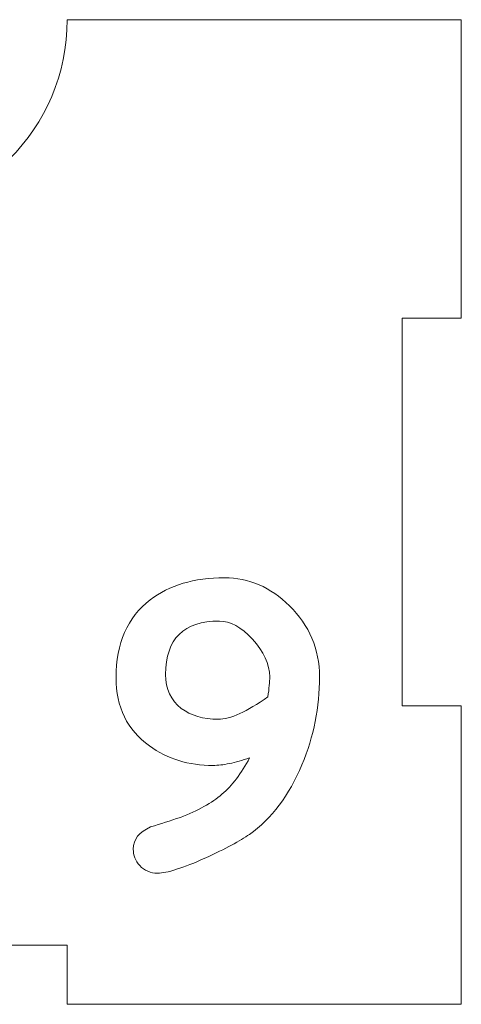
# Model space of a CAD drawing. Header units: millimetres. Extents: x -811 to 1340, y -192 to 870.
# Tile 604 of 656: x 706 to 729, y 316 to 366. Entities that reach past the tile are written whole.
import ezdxf

# ---------------------------------------------------------------- set-up
doc = ezdxf.new("R2010")
doc.units = ezdxf.units.MM
doc.header["$MEASUREMENT"] = 0
doc.layers.add('layer 1', color=7, linetype='Continuous')

msp = doc.modelspace()

# ---------------------------------------------------------------- linework, layer by layer
at = {"layer": 'layer 1', "color": 250, "lineweight": 9}
msp.add_open_spline([(728.8618, 331.1878), (728.8618, 331.1878), (728.8618, 316.0378), (728.8618, 316.0378), (728.8618, 316.0378), (728.8618, 316.0378), (708.8618, 316.0378), (708.8618, 316.0378), (708.8618, 316.0378), (708.8618, 316.0378), (708.8618, 319.0378), (708.8618, 319.0378), (708.8618, 319.0378), (708.8618, 319.0378), (688.8618, 319.0378), (688.8618, 319.0378), (688.8618, 319.0378), (688.8618, 319.0378), (688.8618, 316.0378), (688.8618, 316.0378), (688.8618, 316.0378), (688.8618, 316.0378), (668.8618, 316.0378), (668.8618, 316.0378), (668.8618, 316.0378), (668.8618, 316.0378), (668.8618, 331.1878), (668.8618, 331.1878), (668.8618, 331.1878), (668.8618, 331.1878), (671.8618, 331.1878), (671.8618, 331.1878), (671.8618, 331.1878), (671.8618, 331.1878), (671.8618, 350.8878), (671.8618, 350.8878), (671.8618, 350.8878), (671.8618, 350.8878), (668.8618, 350.8878), (668.8618, 350.8878), (668.8618, 350.8878), (668.8618, 350.8878), (668.8618, 366.0378), (668.8618, 366.0378), (668.8618, 366.0378), (668.8618, 366.0378), (688.8617, 366.0378), (688.8617, 366.0378), (688.8617, 366.0378), (688.8617, 360.5159), (693.3399, 356.0378), (698.8617, 356.0378), (698.8617, 356.0378), (704.3835, 356.0378), (708.8617, 360.5159), (708.8617, 366.0378), (708.8617, 366.0378), (708.8617, 366.0378), (728.8618, 366.0378), (728.8618, 366.0378), (728.8618, 366.0378), (728.8618, 366.0378), (728.8618, 350.8878), (728.8618, 350.8878), (728.8618, 350.8878), (728.8618, 350.8878), (725.8618, 350.8878), (725.8618, 350.8878), (725.8618, 350.8878), (725.8618, 350.8878), (725.8618, 331.1878), (725.8618, 331.1878), (725.8618, 331.1878), (725.8618, 331.1878), (728.8618, 331.1878), (728.8618, 331.1878)], degree=3, knots=[0, 0, 0, 0, 0.05, 0.05, 0.05, 0.05, 0.1, 0.1, 0.1, 0.1, 0.15, 0.15, 0.15, 0.15, 0.2, 0.2, 0.2, 0.2, 0.25, 0.25, 0.25, 0.25, 0.3, 0.3, 0.3, 0.3, 0.35, 0.35, 0.35, 0.35, 0.4, 0.4, 0.4, 0.4, 0.45, 0.45, 0.45, 0.45, 0.5, 0.5, 0.5, 0.5, 0.55, 0.55, 0.55, 0.55, 0.6, 0.6, 0.6, 0.6, 0.65, 0.65, 0.65, 0.65, 0.7, 0.7, 0.7, 0.7, 0.75, 0.75, 0.75, 0.75, 0.8, 0.8, 0.8, 0.8, 0.85, 0.85, 0.85, 0.85, 0.9, 0.9, 0.9, 0.9, 1, 1, 1, 1], dxfattribs=at)
at = {"layer": 'layer 1', "color": 114, "lineweight": 9}
for points, knots in [([(718.1171, 328.5549), (717.7435, 328.4262), (717.4013, 328.3289), (717.0904, 328.266), (717.0904, 328.266), (716.7828, 328.2001), (716.5034, 328.1687), (716.2585, 328.1687), (716.2585, 328.1687), (715.0279, 328.1687), (713.9511, 328.4984), (713.0313, 329.1608), (713.0313, 329.1608), (711.9042, 329.9708), (711.3391, 331.126), (711.3391, 332.6298), (711.3391, 332.6298), (711.3391, 334.369), (711.9168, 335.6844), (713.0689, 336.5761), (713.0689, 336.5761), (714.0358, 337.3232), (715.2979, 337.6968), (716.8487, 337.6968), (716.8487, 337.6968), (718.0794, 337.6968), (719.1782, 337.2228), (720.1419, 336.2715), (720.1419, 336.2715), (721.1529, 335.2795), (721.6615, 334.0771), (721.6677, 332.6675), (721.6677, 332.6675), (721.6741, 331.1324), (721.3758, 329.6474), (720.7762, 328.2064), (720.7762, 328.2064), (720.1262, 326.643), (719.2378, 325.4626), (718.1076, 324.6651), (718.1076, 324.6651), (717.6367, 324.3325), (716.8959, 323.9369), (715.8913, 323.4784), (715.8913, 323.4784), (714.739, 322.9572), (713.9228, 322.6968), (713.4457, 322.6968), (713.4457, 322.6968), (713.0814, 322.6968), (712.7833, 322.8254), (712.5415, 323.0829), (712.5415, 323.0829), (712.3217, 323.3215), (712.2118, 323.6009), (712.2118, 323.9212), (712.2118, 323.9212), (712.2118, 324.4109), (712.507, 324.7845), (713.094, 325.0419), (713.094, 325.0419), (713.5964, 325.202), (714.1018, 325.3652), (714.604, 325.5285), (714.604, 325.5285), (715.4988, 325.8738), (716.202, 326.2631), (716.7137, 326.7026), (716.7137, 326.7026), (717.2254, 327.1391), (717.6932, 327.7574), (718.1171, 328.5549)], [0, 0, 0, 0, 0.0526316, 0.0526316, 0.0526316, 0.0526316, 0.1052632, 0.1052632, 0.1052632, 0.1052632, 0.1578947, 0.1578947, 0.1578947, 0.1578947, 0.2105263, 0.2105263, 0.2105263, 0.2105263, 0.2631579, 0.2631579, 0.2631579, 0.2631579, 0.3157895, 0.3157895, 0.3157895, 0.3157895, 0.3684211, 0.3684211, 0.3684211, 0.3684211, 0.4210526, 0.4210526, 0.4210526, 0.4210526, 0.4736842, 0.4736842, 0.4736842, 0.4736842, 0.5263158, 0.5263158, 0.5263158, 0.5263158, 0.5789474, 0.5789474, 0.5789474, 0.5789474, 0.6315789, 0.6315789, 0.6315789, 0.6315789, 0.6842105, 0.6842105, 0.6842105, 0.6842105, 0.7368421, 0.7368421, 0.7368421, 0.7368421, 0.7894737, 0.7894737, 0.7894737, 0.7894737, 0.8421053, 0.8421053, 0.8421053, 0.8421053, 0.8947368, 0.8947368, 0.8947368, 0.8947368, 1, 1, 1, 1]), ([(716.5819, 335.4992), (715.6746, 335.4992), (714.9934, 335.2731), (714.5413, 334.8243), (714.5413, 334.8243), (714.0861, 334.3723), (713.857, 333.6941), (713.8506, 332.7867), (713.8506, 332.7867), (713.8506, 332.049), (714.1174, 331.4777), (714.6512, 331.0664), (714.6512, 331.0664), (715.1346, 330.6992), (715.7594, 330.5139), (716.5254, 330.5139), (716.5254, 330.5139), (716.8331, 330.5139), (717.1972, 330.6081), (717.6179, 330.7996), (717.6179, 330.7996), (718.0354, 330.9879), (718.5127, 331.2736), (719.0463, 331.6534), (719.0463, 331.6534), (719.1059, 332.0836), (719.1374, 332.4195), (719.1374, 332.6675), (719.1374, 332.6675), (719.1312, 333.311), (718.8391, 333.9484), (718.2647, 334.5795), (718.2647, 334.5795), (717.6932, 335.1916), (717.1345, 335.4992), (716.5819, 335.4992)], [0, 0, 0, 0, 0.1, 0.1, 0.1, 0.1, 0.2, 0.2, 0.2, 0.2, 0.3, 0.3, 0.3, 0.3, 0.4, 0.4, 0.4, 0.4, 0.5, 0.5, 0.5, 0.5, 0.6, 0.6, 0.6, 0.6, 0.7, 0.7, 0.7, 0.7, 0.8, 0.8, 0.8, 0.8, 1, 1, 1, 1])]:
    msp.add_open_spline(points, degree=3, knots=knots, dxfattribs=at)

doc.saveas('drawing.dxf')
